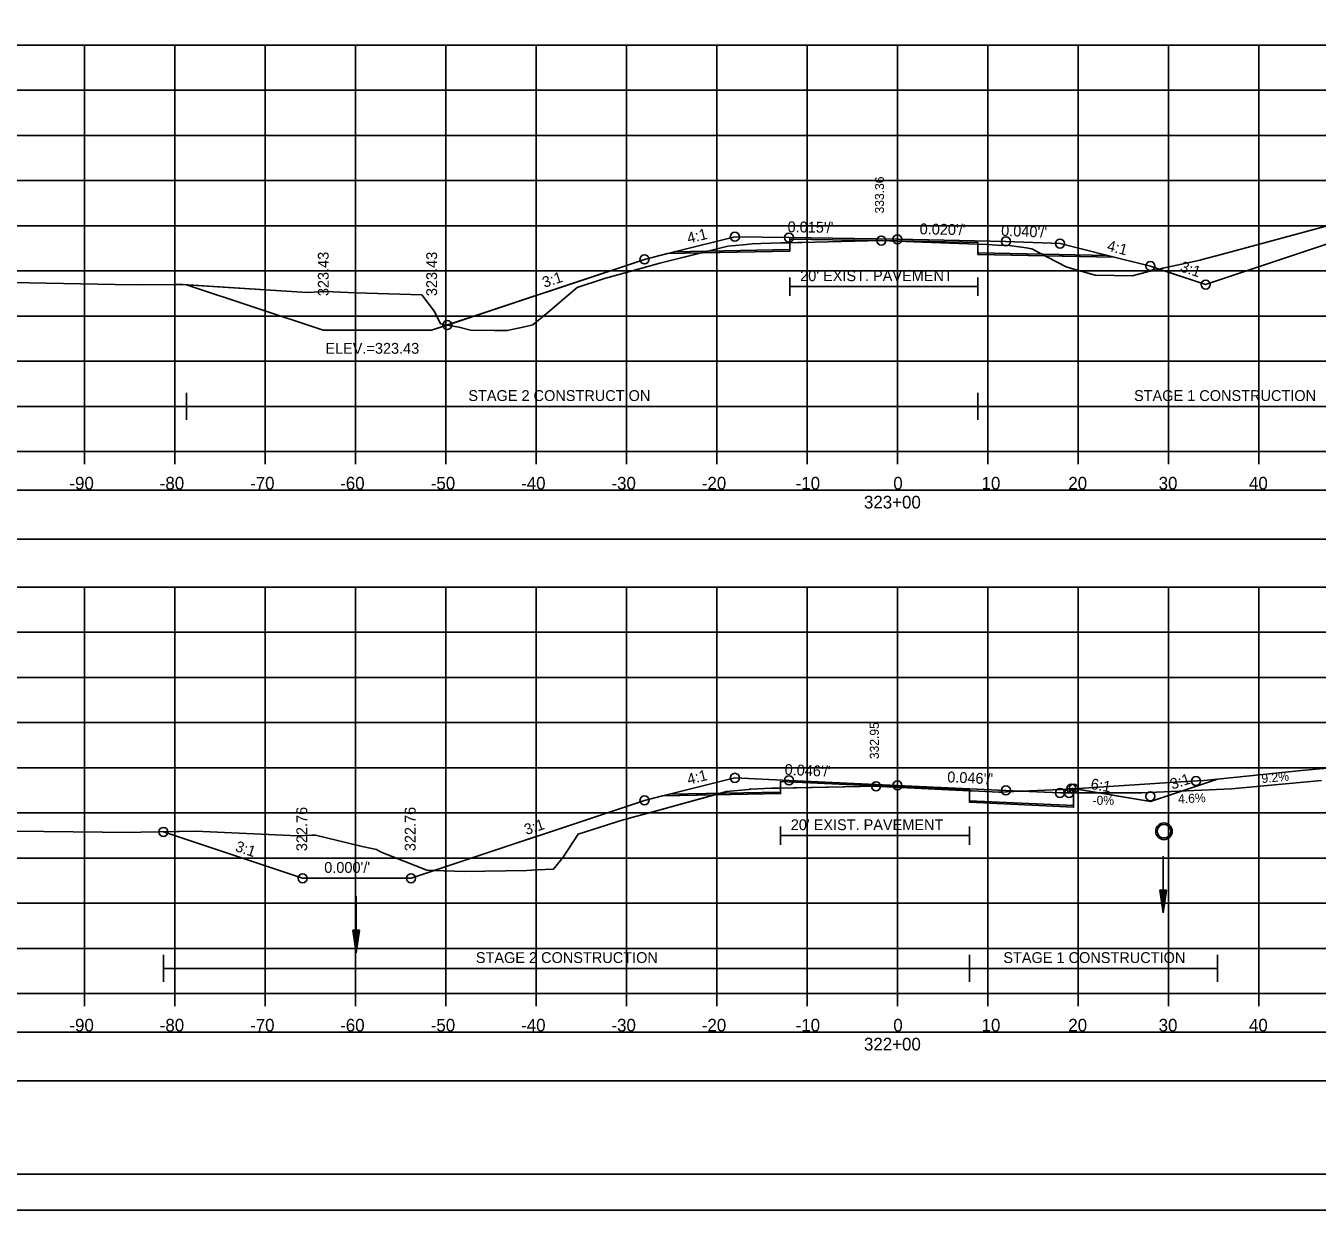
# Model space of a CAD drawing. Extents: x 1376273 to 1384221, y 378927 to 384592.
# Drawn here: x 1381261.9 to 1381404.8, y 383098.6 to 383229.7 of the extents above; entities that cross this region are included whole.
import ezdxf

# ---------------------------------------------------------------- set-up
doc = ezdxf.new("R2010")
doc.units = 0
for name, color, linetype in [('Default', 7, 'Continuous'), ('R_Alt Surface', 7, 'Continuous'), ('R_Axis', 7, 'Continuous'), ('R_Axis Annot', 7, 'Continuous'), ('R_Border', 7, 'Continuous'), ('R_Border Notes', 7, 'Continuous'), ('R_Contours', 7, 'Continuous'), ('R_Dimension', 7, 'Continuous'), ('R_Drive', 7, 'Continuous'), ('R_Exist Surface', 7, 'Continuous'), ('R_Fin Surface', 7, 'Continuous'), ('R_Grid', 7, 'Continuous'), ('R_No Plot', 7, 'Continuous'), ('R_Water', 7, 'Continuous'), ('R_Xsect Elev', 7, 'Continuous'), ('R_Xsect Slope', 7, 'Continuous'), ('T_Detection Zones', 7, 'Continuous')]:
    doc.layers.add(name, color=color, linetype=linetype)

msp = doc.modelspace()

# ---------------------------------------------------------------- linework, layer by layer
at = {"layer": 'Default'}
msp.add_lwpolyline([(1381279.66, 383201.02), (1381294.79, 383195.98), (1381306.79, 383195.98), (1381330.35, 383203.83)], dxfattribs=at)
at = {"layer": 'R_Alt Surface'}
for points in [[(1381333.61, 383204.65), (1381346.42, 383204.91), (1381346.43, 383206.07), (1381358.35, 383205.89), (1381367.24, 383205.71), (1381367.25, 383204.54), (1381381.62, 383204.26)], [(1381346.43, 383201.81), (1381346.43, 383199.81)], [(1381367.24, 383201.81), (1381367.24, 383199.81)], [(1381346.43, 383200.81), (1381367.24, 383200.81)], [(1381333.08, 383144.61), (1381345.41, 383144.85), (1381345.4, 383146.02), (1381358.35, 383145.42), (1381366.34, 383145.05), (1381366.34, 383143.89), (1381377.85, 383143.35), (1381377.85, 383145.24)], [(1381345.4, 383141.03), (1381345.4, 383139.03)], [(1381366.34, 383141.03), (1381366.34, 383139.03)], [(1381345.4, 383140.03), (1381366.34, 383140.03)]]:
    msp.add_lwpolyline(points, dxfattribs=at)
at = {"layer": 'R_Axis'}
for p, q in [((1381208.35, 383182.55), (1381508.35, 383182.55)), ((1381268.35, 383181.15), (1381268.35, 383182.55)), ((1381278.35, 383181.15), (1381278.35, 383182.55)), ((1381288.35, 383181.15), (1381288.35, 383182.55)), ((1381298.35, 383181.15), (1381298.35, 383182.55)), ((1381308.35, 383181.15), (1381308.35, 383182.55)), ((1381318.35, 383181.15), (1381318.35, 383182.55)), ((1381328.35, 383181.15), (1381328.35, 383182.55)), ((1381338.35, 383181.15), (1381338.35, 383182.55)), ((1381348.35, 383181.15), (1381348.35, 383182.55)), ((1381358.35, 383181.15), (1381358.35, 383182.55)), ((1381368.35, 383181.15), (1381368.35, 383182.55)), ((1381378.35, 383181.15), (1381378.35, 383182.55)), ((1381388.35, 383181.15), (1381388.35, 383182.55)), ((1381398.35, 383181.15), (1381398.35, 383182.55)), ((1381208.35, 383122.55), (1381508.35, 383122.55)), ((1381268.35, 383121.15), (1381268.35, 383122.55)), ((1381278.35, 383121.15), (1381278.35, 383122.55)), ((1381288.35, 383121.15), (1381288.35, 383122.55)), ((1381298.35, 383121.15), (1381298.35, 383122.55)), ((1381308.35, 383121.15), (1381308.35, 383122.55)), ((1381318.35, 383121.15), (1381318.35, 383122.55)), ((1381328.35, 383121.15), (1381328.35, 383122.55)), ((1381338.35, 383121.15), (1381338.35, 383122.55)), ((1381348.35, 383121.15), (1381348.35, 383122.55)), ((1381358.35, 383121.15), (1381358.35, 383122.55)), ((1381368.35, 383121.15), (1381368.35, 383122.55)), ((1381378.35, 383121.15), (1381378.35, 383122.55)), ((1381388.35, 383121.15), (1381388.35, 383122.55)), ((1381398.35, 383121.15), (1381398.35, 383122.55))]:
    msp.add_line(p, q, dxfattribs=at)
at = {"layer": 'R_Axis Annot'}
for points in [[(1381207.19, 383172.86), (1381508.88, 383172.86), (1381508.88, 383178.27), (1381207.19, 383178.27)], [(1381207.19, 383112.88), (1381508.88, 383112.88), (1381508.88, 383118.29), (1381207.19, 383118.29)]]:
    msp.add_lwpolyline(points, close=True, dxfattribs=at)
at = {"layer": 'R_Border'}
msp.add_line((1381516.53, 383102.55), (1381200.35, 383102.55), dxfattribs=at)
at = {"layer": 'R_Contours'}
for points in [[(1381387.32, 383202.75), (1381387.72, 383202.84), (1381391.86, 383203.75), (1381392.09, 383203.82), (1381394.34, 383204.42), (1381408.93, 383208.35), (1381413.17, 383209.17), (1381418.47, 383209.7), (1381392.46, 383201.04)], [(1381367.24, 383205.5), (1381368.24, 383205.46), (1381369.39, 383205.41), (1381370.76, 383205.36), (1381372.61, 383205.09), (1381373.22, 383205), (1381374.66, 383204.23), (1381367.25, 383204.38)], [(1381374.66, 383204.23), (1381374.97, 383204.06), (1381377.03, 383203), (1381377.61, 383202.83), (1381380.25, 383202.09), (1381382.34, 383202.06), (1381384.34, 383202.02), (1381386.02, 383202.46), (1381387.32, 383202.75), (1381386.35, 383203.08), (1381382.35, 383204.08)], [(1381377.97, 383145.22), (1381378.37, 383145.24), (1381390.24, 383146.01), (1381392.29, 383146.12), (1381393.76, 383146.27), (1381386.35, 383143.8)], [(1381366.34, 383145.01), (1381367.34, 383144.96), (1381369.58, 383144.85), (1381369.98, 383144.83), (1381370.37, 383144.87), (1381376.45, 383145.14), (1381377.85, 383145.21), (1381377.85, 383143.18), (1381366.34, 383143.72)], [(1381377.85, 383145.21), (1381377.97, 383145.22), (1381377.85, 383145.24)]]:
    msp.add_lwpolyline(points, close=True, dxfattribs=at)
at = {"layer": 'R_Dimension'}
for p, q in [((1381279.66, 383186.05), (1381279.66, 383189.05)), ((1381367.24, 383186.05), (1381367.24, 383189.05)), ((1381279.66, 383187.55), (1381418.47, 383187.55)), ((1381277.1, 383123.83), (1381277.1, 383126.83)), ((1381366.34, 383123.83), (1381366.34, 383126.83)), ((1381393.76, 383123.83), (1381393.76, 383126.83)), ((1381277.1, 383125.33), (1381393.76, 383125.33))]:
    msp.add_line(p, q, dxfattribs=at)
at = {"layer": 'R_Drive'}
for p, q in [((1381395.34, 383145.21), (1381405.29, 383146.13)), ((1381376.35, 383144.76), (1381385.35, 383144.76)), ((1381385.35, 383144.76), (1381395.34, 383145.21))]:
    msp.add_line(p, q, dxfattribs=at)
at = {"layer": 'R_Exist Surface'}
for points in [[(1381293.02, 383200.16), (1381294.45, 383200.23), (1381295.01, 383200.26), (1381298.41, 383200.13), (1381305.69, 383199.91), (1381307.11, 383198.05), (1381307.77, 383196.68), (1381309.81, 383196.33), (1381311.1, 383196), (1381313.71, 383195.95), (1381315.13, 383195.96), (1381317.07, 383196.36), (1381318, 383196.59), (1381319.66, 383197.93), (1381322.9, 383200.73), (1381325.92, 383201.71), (1381327.39, 383202.11), (1381332.06, 383203.39), (1381339.59, 383205.29), (1381341.27, 383205.44), (1381342.27, 383205.54), (1381343.23, 383205.57), (1381345.43, 383205.65), (1381349.22, 383205.74), (1381356.56, 383205.91), (1381361.08, 383205.75), (1381368.24, 383205.46), (1381369.39, 383205.41), (1381370.76, 383205.36), (1381372.61, 383205.09), (1381373.22, 383205), (1381374.97, 383204.06), (1381377.03, 383203), (1381377.61, 383202.83), (1381380.25, 383202.09), (1381382.34, 383202.06), (1381384.34, 383202.02), (1381386.02, 383202.46), (1381387.72, 383202.84), (1381391.86, 383203.75), (1381392.09, 383203.82), (1381394.34, 383204.42), (1381408.93, 383208.35)], [(1381259.41, 383201.27), (1381260.32, 383201.27), (1381271.76, 383201.06), (1381274.91, 383201), (1381278.51, 383201.04), (1381279.25, 383201.05), (1381293.02, 383200.16)], [(1381291.94, 383140), (1381293.52, 383140.08), (1381293.94, 383140.1), (1381299.09, 383138.84), (1381300.67, 383138.48), (1381301.19, 383138.22), (1381306.24, 383136.21), (1381307.01, 383136.17), (1381310.45, 383136.06), (1381312.67, 383136.08), (1381317.31, 383136.16), (1381318.42, 383136.23), (1381320.27, 383136.31), (1381321.36, 383137.63), (1381323, 383140.18), (1381327.99, 383141.77), (1381328.46, 383141.9), (1381328.81, 383142), (1381330.74, 383142.53), (1381339.43, 383144.9), (1381341.89, 383145.14), (1381342.02, 383145.16), (1381342.11, 383145.16), (1381344.4, 383145.27), (1381344.99, 383145.28), (1381355.99, 383145.5), (1381357.19, 383145.45), (1381367.34, 383144.96), (1381369.58, 383144.85), (1381369.98, 383144.83), (1381370.37, 383144.87), (1381376.45, 383145.14), (1381378.37, 383145.24), (1381390.24, 383146.01), (1381392.29, 383146.12), (1381398.78, 383146.79), (1381403.06, 383147.24), (1381422.3, 383148.96)], [(1381250.86, 383140.63), (1381270.34, 383140.41), (1381273.36, 383140.39), (1381274.6, 383140.4), (1381280.63, 383140.51), (1381291.94, 383140)]]:
    msp.add_lwpolyline(points, dxfattribs=at)
at = {"layer": 'R_Fin Surface'}
for points in [[(1381308.51, 383196.55), (1381330.35, 383203.83), (1381333.8, 383204.7), (1381340.35, 383206.33), (1381346.35, 383206.24), (1381358.35, 383206.06), (1381370.35, 383205.82), (1381376.35, 383205.58), (1381381.59, 383204.26), (1381386.35, 383203.08), (1381392.46, 383201.04), (1381418.47, 383209.7)], [(1381277.1, 383140.45), (1381292.51, 383135.31), (1381304.51, 383135.31), (1381330.35, 383143.93), (1381333.4, 383144.69), (1381340.35, 383146.43), (1381346.35, 383146.15), (1381358.35, 383145.59), (1381370.35, 383145.04), (1381376.35, 383144.76), (1381377.35, 383144.74), (1381377.6, 383145.24), (1381377.85, 383145.24), (1381386.35, 383143.8), (1381393.76, 383146.27)]]:
    msp.add_lwpolyline(points, dxfattribs=at)
at = {"layer": 'R_Grid'}
for p, q in [((1381208.35, 383227.55), (1381508.35, 383227.55)), ((1381268.35, 383182.55), (1381268.35, 383227.55)), ((1381278.35, 383182.55), (1381278.35, 383227.55)), ((1381288.35, 383182.55), (1381288.35, 383227.55)), ((1381298.35, 383182.55), (1381298.35, 383227.55)), ((1381308.35, 383182.55), (1381308.35, 383227.55)), ((1381318.35, 383182.55), (1381318.35, 383227.55)), ((1381328.35, 383182.55), (1381328.35, 383227.55)), ((1381338.35, 383182.55), (1381338.35, 383227.55)), ((1381348.35, 383182.55), (1381348.35, 383227.55)), ((1381358.35, 383182.55), (1381358.35, 383227.55)), ((1381368.35, 383182.55), (1381368.35, 383227.55)), ((1381378.35, 383182.55), (1381378.35, 383227.55)), ((1381388.35, 383182.55), (1381388.35, 383227.55)), ((1381398.35, 383182.55), (1381398.35, 383227.55)), ((1381208.35, 383222.55), (1381508.35, 383222.55)), ((1381208.35, 383217.55), (1381508.35, 383217.55)), ((1381208.35, 383212.55), (1381508.35, 383212.55)), ((1381208.35, 383207.55), (1381508.35, 383207.55)), ((1381208.35, 383202.55), (1381508.35, 383202.55)), ((1381208.35, 383197.55), (1381508.35, 383197.55)), ((1381208.35, 383192.55), (1381508.35, 383192.55)), ((1381208.35, 383187.55), (1381508.35, 383187.55)), ((1381208.35, 383182.55), (1381508.35, 383182.55)), ((1381208.35, 383167.55), (1381508.35, 383167.55)), ((1381268.35, 383122.55), (1381268.35, 383167.55)), ((1381278.35, 383122.55), (1381278.35, 383167.55)), ((1381288.35, 383122.55), (1381288.35, 383167.55)), ((1381298.35, 383122.55), (1381298.35, 383167.55)), ((1381308.35, 383122.55), (1381308.35, 383167.55)), ((1381318.35, 383122.55), (1381318.35, 383167.55)), ((1381328.35, 383122.55), (1381328.35, 383167.55)), ((1381338.35, 383122.55), (1381338.35, 383167.55)), ((1381348.35, 383122.55), (1381348.35, 383167.55)), ((1381358.35, 383122.55), (1381358.35, 383167.55)), ((1381368.35, 383122.55), (1381368.35, 383167.55)), ((1381378.35, 383122.55), (1381378.35, 383167.55)), ((1381388.35, 383122.55), (1381388.35, 383167.55)), ((1381398.35, 383122.55), (1381398.35, 383167.55)), ((1381208.35, 383162.55), (1381508.35, 383162.55)), ((1381208.35, 383157.55), (1381508.35, 383157.55)), ((1381208.35, 383152.55), (1381508.35, 383152.55)), ((1381208.35, 383147.55), (1381508.35, 383147.55)), ((1381208.35, 383142.55), (1381508.35, 383142.55)), ((1381208.35, 383137.55), (1381508.35, 383137.55)), ((1381208.35, 383132.55), (1381508.35, 383132.55)), ((1381208.35, 383127.55), (1381508.35, 383127.55)), ((1381208.35, 383122.55), (1381508.35, 383122.55))]:
    msp.add_line(p, q, dxfattribs=at)
at = {"layer": 'R_No Plot'}
msp.add_line((1381187.95, 383098.57), (1381521.28, 383098.57), dxfattribs=at)
for points in [[(1381187.94, 383311.9), (1381521.28, 383311.9), (1381521.28, 383098.57), (1381187.94, 383098.57)], [(1381434.27, 383308.01), (1381434.27, 383298.13), (1381470, 383298.13), (1381470, 383295.21), (1381493.2, 383295.21), (1381493.2, 383270.88), (1381516.53, 383270.88), (1381516.53, 383102.55), (1381200.35, 383102.55), (1381200.35, 383308.01)]]:
    msp.add_lwpolyline(points, close=True, dxfattribs=at)
for points in [[(1381332.89, 383204.47), (1381346.42, 383204.74), (1381346.43, 383206.07), (1381358.35, 383205.89), (1381367.24, 383205.71), (1381367.25, 383204.38), (1381382.35, 383204.08)], [(1381332.36, 383144.43), (1381345.41, 383144.69), (1381345.4, 383146.02), (1381358.35, 383145.42), (1381366.34, 383145.05), (1381366.34, 383143.72), (1381377.85, 383143.18), (1381377.85, 383145.24)]]:
    msp.add_lwpolyline(points, dxfattribs=at)
for centre in [(1381340.35, 383206.33), (1381346.35, 383206.24), (1381356.56, 383205.91), (1381358.35, 383206.06), (1381370.35, 383205.82), (1381376.35, 383205.58), (1381330.35, 383203.83), (1381386.35, 383203.08), (1381392.46, 383201.04), (1381392.46, 383201.04), (1381308.51, 383196.55), (1381340.35, 383146.43), (1381346.35, 383146.15), (1381355.99, 383145.5), (1381358.35, 383145.59), (1381370.35, 383145.04), (1381377.6, 383145.24), (1381377.85, 383145.24), (1381391.39, 383146.07), (1381391.39, 383146.07), (1381330.35, 383143.93), (1381376.35, 383144.76), (1381377.35, 383144.74), (1381386.35, 383144.39), (1381277.1, 383140.45), (1381292.51, 383135.31), (1381304.51, 383135.31)]:
    msp.add_circle(centre, 0.5, dxfattribs=at)
at = {"layer": 'R_Water'}
for p, q in [((1381387.77, 383137.75), (1381387.77, 383131.5)), ((1381387.4, 383134), (1381387.77, 383131.5)), ((1381388.15, 383134), (1381387.4, 383134)), ((1381387.46, 383134), (1381387.77, 383131.92)), ((1381387.52, 383134), (1381387.77, 383132.35)), ((1381387.59, 383134), (1381387.77, 383132.76)), ((1381387.65, 383134), (1381387.77, 383133.19)), ((1381387.71, 383134), (1381387.77, 383133.61)), ((1381388.15, 383134), (1381387.77, 383131.5)), ((1381387.89, 383134), (1381387.77, 383133.19)), ((1381388.02, 383134), (1381387.77, 383132.35)), ((1381388.09, 383134), (1381387.77, 383131.92)), ((1381387.96, 383134), (1381387.77, 383132.76)), ((1381387.83, 383134), (1381387.77, 383133.61)), ((1381298.43, 383133.32), (1381298.43, 383127.07)), ((1381298.06, 383129.57), (1381298.43, 383127.07)), ((1381298.81, 383129.57), (1381298.06, 383129.57)), ((1381298.12, 383129.57), (1381298.43, 383127.49)), ((1381298.18, 383129.57), (1381298.43, 383127.92)), ((1381298.25, 383129.57), (1381298.43, 383128.33)), ((1381298.31, 383129.57), (1381298.43, 383128.76)), ((1381298.37, 383129.57), (1381298.43, 383129.17)), ((1381298.81, 383129.57), (1381298.43, 383127.07)), ((1381298.55, 383129.57), (1381298.43, 383128.76)), ((1381298.68, 383129.57), (1381298.43, 383127.92)), ((1381298.74, 383129.57), (1381298.43, 383127.49)), ((1381298.62, 383129.57), (1381298.43, 383128.33)), ((1381298.49, 383129.57), (1381298.43, 383129.17))]:
    msp.add_line(p, q, dxfattribs=at)
for radius in [0.917, 0.75]:
    msp.add_circle((1381387.85, 383140.52), radius, dxfattribs=at)
at = {"layer": 'T_Detection Zones'}
for p, q in [((1381293.02, 383200.16), (1381279.66, 383201.02)), ((1381308.51, 383196.55), (1381307.77, 383196.68)), ((1381280.63, 383140.51), (1381277.1, 383140.45)), ((1381291.94, 383140), (1381280.63, 383140.51))]:
    msp.add_line(p, q, dxfattribs=at)
for points in [[(1381336.65, 383204.54), (1381339.59, 383205.29), (1381341.27, 383205.44), (1381342.27, 383205.54), (1381343.23, 383205.57), (1381345.43, 383205.65), (1381346.43, 383205.67), (1381346.42, 383204.74)], [(1381346.43, 383205.67), (1381349.22, 383205.74), (1381356.56, 383205.91), (1381361.08, 383205.75), (1381367.24, 383205.5), (1381367.24, 383205.71), (1381358.35, 383205.89), (1381346.43, 383206.07)], [(1381308.51, 383196.55), (1381309.81, 383196.33), (1381311.1, 383196), (1381313.71, 383195.95), (1381315.13, 383195.96), (1381317.07, 383196.36), (1381318, 383196.59), (1381319.66, 383197.93), (1381322.9, 383200.73), (1381325.92, 383201.71), (1381327.39, 383202.11), (1381332.06, 383203.39), (1381336.65, 383204.54), (1381332.89, 383204.47), (1381330.35, 383203.83)], [(1381338.12, 383144.54), (1381339.43, 383144.9), (1381341.89, 383145.14), (1381342.02, 383145.16), (1381342.11, 383145.16), (1381344.4, 383145.27), (1381344.99, 383145.28), (1381345.4, 383145.29), (1381345.41, 383144.69)], [(1381345.4, 383145.29), (1381355.99, 383145.5), (1381357.19, 383145.45), (1381366.34, 383145.01), (1381366.34, 383145.05), (1381358.35, 383145.42), (1381345.4, 383146.02)], [(1381307.08, 383136.17), (1381310.45, 383136.06), (1381312.67, 383136.08), (1381317.31, 383136.16), (1381318.42, 383136.23), (1381320.27, 383136.31), (1381321.36, 383137.63), (1381323, 383140.18), (1381327.99, 383141.77), (1381328.46, 383141.9), (1381328.81, 383142), (1381330.74, 383142.53), (1381338.12, 383144.54), (1381332.36, 383144.43), (1381330.35, 383143.93)]]:
    msp.add_lwpolyline(points, close=True, dxfattribs=at)
for points in [[(1381279.66, 383201.02), (1381294.79, 383195.98), (1381306.79, 383195.98), (1381308.51, 383196.55)], [(1381307.77, 383196.68), (1381307.11, 383198.05), (1381305.69, 383199.91), (1381298.41, 383200.13), (1381295.01, 383200.26), (1381294.45, 383200.23), (1381293.02, 383200.16)], [(1381277.1, 383140.45), (1381292.51, 383135.31), (1381304.51, 383135.31), (1381307.08, 383136.17)], [(1381307.08, 383136.17), (1381307.01, 383136.17), (1381306.24, 383136.21), (1381301.19, 383138.22), (1381300.67, 383138.48), (1381299.09, 383138.84), (1381293.94, 383140.1), (1381293.52, 383140.08), (1381291.94, 383140)]]:
    msp.add_lwpolyline(points, dxfattribs=at)

# ---------------------------------------------------------------- texts
at = {"layer": 'R_Alt Surface'}
for p in [(1381347.58, 383201.42), (1381346.54, 383140.64)]:
    msp.add_text("20' EXIST. PAVEMENT", height=1.2, dxfattribs=at).set_placement(p)
at = {"layer": 'R_Axis Annot'}
for s, p in [('-90', (1381266.69, 383178.35)), ('-80', (1381276.69, 383178.35)), ('-70', (1381286.69, 383178.35)), ('-60', (1381296.66, 383178.35)), ('-50', (1381306.69, 383178.35)), ('-40', (1381316.69, 383178.35)), ('-30', (1381326.69, 383178.35)), ('-20', (1381336.69, 383178.35)), ('-10', (1381347.08, 383178.35)), ('0', (1381357.89, 383178.35)), ('10', (1381367.66, 383178.35)), ('20', (1381377.26, 383178.35)), ('30', (1381387.26, 383178.35)), ('40', (1381397.26, 383178.35)), ('323+00', (1381354.64, 383176.25)), ('-90', (1381266.69, 383118.35)), ('-80', (1381276.69, 383118.35)), ('-70', (1381286.69, 383118.35)), ('-60', (1381296.66, 383118.35)), ('-50', (1381306.69, 383118.35)), ('-40', (1381316.69, 383118.35)), ('-30', (1381326.69, 383118.35)), ('-20', (1381336.69, 383118.35)), ('-10', (1381347.08, 383118.35)), ('0', (1381357.89, 383118.35)), ('10', (1381367.66, 383118.35)), ('20', (1381377.26, 383118.35)), ('30', (1381387.26, 383118.35)), ('40', (1381397.26, 383118.35)), ('322+00', (1381354.64, 383116.25))]:
    msp.add_text(s, height=1.4, dxfattribs=at).set_placement(p)
at = {"layer": 'R_Border Notes'}
msp.add_text('ELEV.=323.43', height=1.2, dxfattribs=at).set_placement((1381295.02, 383193.38))
at = {"layer": 'R_Dimension'}
for s, p in [('STAGE 2 CONSTRUCTION', (1381310.85, 383188.15)), ('STAGE 1 CONSTRUCTION', (1381384.54, 383188.15)), ('STAGE 2 CONSTRUCTION', (1381311.68, 383125.93)), ('STAGE 1 CONSTRUCTION', (1381370.07, 383125.93))]:
    msp.add_text(s, height=1.2, dxfattribs=at).set_placement(p)
at = {"layer": 'R_Drive'}
for s, rotation, p in [('9.2%', 5.2519, (1381398.69, 383145.85)), ('-0%', 359.9839, (1381379.95, 383143.44)), ('4.6%', 2.6179, (1381389.44, 383143.6))]:
    msp.add_text(s, height=1, rotation=rotation, dxfattribs=at).set_placement(p)
at = {"layer": 'R_Xsect Elev'}
for s, height, rotation, p in [('333.36', 1, 90, (1381356.86, 383208.91)), ('323.43', 1.2, 90, (1381295.39, 383199.76)), ('323.43', 1.2, 90, (1381307.39, 383199.76)), ('332.95', 1, 90, (1381356.29, 383148.5)), ('6:1', 1.2, 350.4077, (1381379.67, 383145.2)), ('322.76', 1.2, 90, (1381293.01, 383138.31)), ('322.76', 1.2, 90, (1381305.01, 383138.31))]:
    msp.add_text(s, height=height, rotation=rotation, dxfattribs=at).set_placement(p)
at = {"layer": 'R_Xsect Slope'}
for s, rotation, p in [('4:1', 14.0362, (1381335.23, 383205.57)), ("0.015'/'", 359.1161, (1381346.18, 383206.84)), ("0.020'/'", 358.8542, (1381360.8, 383206.61)), ("0.040'/'", 357.7094, (1381369.81, 383206.44)), ('4:1', 345.9638, (1381381.47, 383204.81)), ('3:1', 341.5651, (1381389.56, 383202.53)), ('3:1', 18.4349, (1381319.27, 383200.67)), ('4:1', 14.0362, (1381335.23, 383145.66)), ("0.046'/'", 357.3499, (1381345.84, 383146.77)), ("0.046'/'", 357.3499, (1381363.84, 383145.94)), ('3:1', 18.4349, (1381388.77, 383145.12)), ('3:1', 18.4349, (1381317.27, 383140.09)), ('3:1', 341.5651, (1381284.96, 383138.35)), ("0.000'/'", 360, (1381294.9, 383135.91))]:
    msp.add_text(s, height=1.2, rotation=rotation, dxfattribs=at).set_placement(p)

doc.saveas('drawing.dxf')
